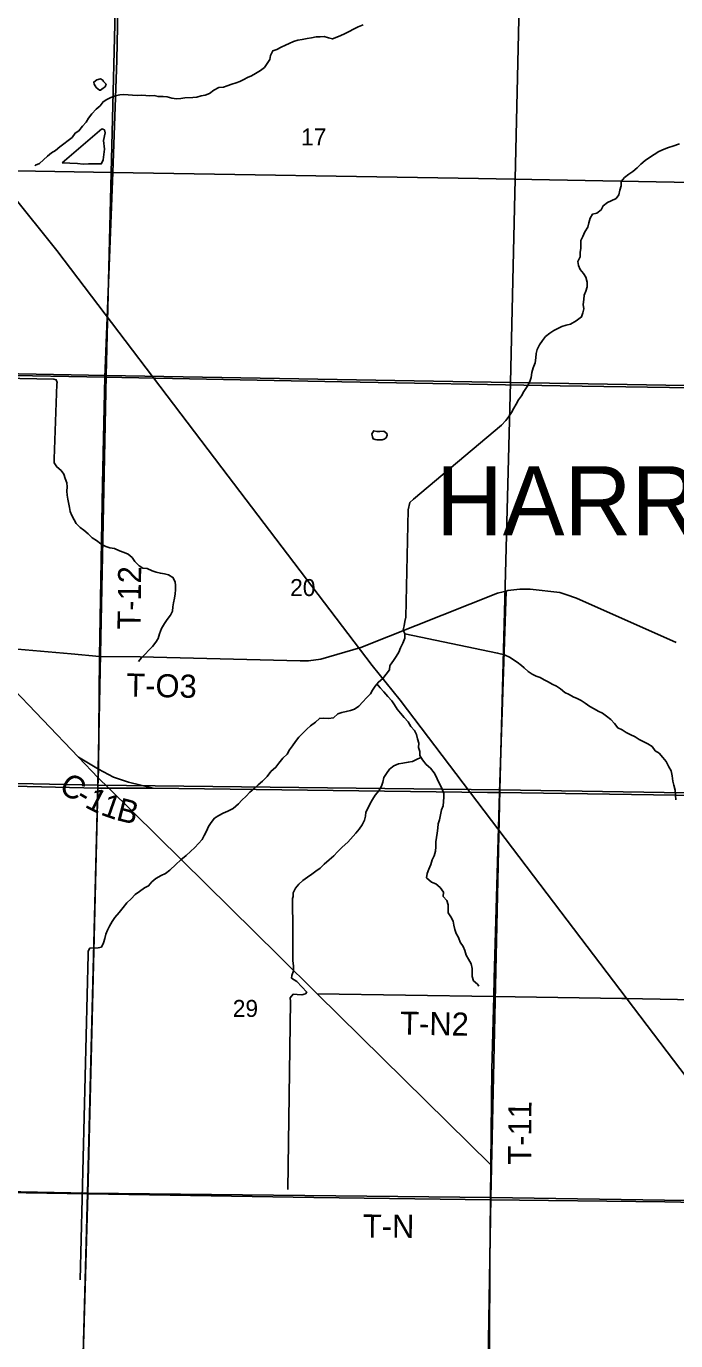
# Model space of a CAD drawing. Extents: x -6.2 to 37.4, y 0.2 to 22.2.
# Drawn here: x 3.302 to 4.101, y 15.692 to 17.311 of the extents above; entities that cross this region are included whole.
import ezdxf

# ---------------------------------------------------------------- set-up
doc = ezdxf.new("R2010")
doc.units = 0
for name, color, linetype in [('GM_X_County_Road', 7, 'Continuous'), ('GM_X_County_Road_Text', 7, 'Continuous'), ('GM_X_Minor_Lake', 7, 'Continuous'), ('GM_X_Minor_River', 7, 'Continuous'), ('GM_X_Rail_Line', 7, 'Continuous'), ('GM_X_Section', 7, 'Continuous'), ('GM_X_Section_Text', 7, 'Continuous'), ('GM_X_Township_Road', 7, 'Continuous'), ('GM_X_Township_Road_Text', 7, 'Continuous'), ('GM_X_Township_Text', 7, 'Continuous')]:
    doc.layers.add(name, color=color, linetype=linetype)

msp = doc.modelspace()

# ---------------------------------------------------------------- linework, layer by layer
at = {"layer": 'GM_X_County_Road'}
for p, q in [((3.3663, 16.4109), (3.3905, 16.3855)), ((3.3905, 16.3855), (3.4035, 16.3726)), ((3.4035, 16.3726), (3.458, 16.3725)), ((3.8731, 15.8656), (3.8734, 15.9087))]:
    msp.add_line(p, q, dxfattribs=at)
for points in [[(3.0857, 16.8847), (3.1487, 16.8834), (3.2649, 16.8811), (3.3987, 16.8787), (3.6901, 16.8729), (3.9588, 16.8683), (4.5241, 16.8594)], [(3.1449, 16.6386), (3.2339, 16.5486), (3.3663, 16.4109)], [(3.3663, 16.4109), (3.3907, 16.3961), (3.4094, 16.3862), (3.4278, 16.3798), (3.458, 16.3725)], [(3.3655, 15.368), (3.3645, 15.3789), (3.372, 15.6724), (3.3775, 15.8728), (3.3853, 16.1886), (3.3901, 16.3726), (3.3905, 16.3855), (3.3907, 16.3961)], [(2.8961, 16.3836), (2.9382, 16.3832), (3.3901, 16.3726), (3.4035, 16.3726)], [(3.4035, 16.3726), (3.6127, 16.166), (3.6599, 16.1194), (3.8734, 15.9087)], [(3.458, 16.3725), (3.8696, 16.3674), (3.8844, 16.3672), (4.209, 16.3625), (4.392, 16.3629), (4.5795, 16.3571), (4.5894, 16.3579), (4.6034, 16.3606), (4.6154, 16.3629), (4.6196, 16.3644), (4.6223, 16.366), (4.6318, 16.3752)], [(3.8714, 15.3654), (3.8691, 15.4916), (3.8708, 15.5012), (3.8761, 15.511), (3.8823, 15.5261), (3.8819, 15.5339), (3.8792, 15.5453), (3.8747, 15.561), (3.8723, 15.5724), (3.8714, 15.5899), (3.8725, 15.7871), (3.8731, 15.8656)]]:
    msp.add_lwpolyline(points, dxfattribs=at)
at = {"layer": 'GM_X_Minor_Lake'}
for p, q in [((3.3865, 17.2376), (3.388, 17.2357)), ((3.3947, 17.1845), (3.346, 17.143)), ((3.7331, 16.8018), (3.7399, 16.8018))]:
    msp.add_line(p, q, dxfattribs=at)
for points in [[(3.388, 17.2357), (3.3921, 17.2324), (3.3934, 17.2323), (3.3965, 17.2348), (3.3988, 17.2366), (3.4, 17.2396), (3.3967, 17.2431), (3.396, 17.2448), (3.3933, 17.2464), (3.3888, 17.2452), (3.3849, 17.2422), (3.3854, 17.2397), (3.3865, 17.2376)], [(3.346, 17.143), (3.3647, 17.1419), (3.372, 17.1412), (3.3783, 17.1416), (3.3855, 17.1416), (3.3942, 17.1415), (3.3952, 17.1435), (3.3966, 17.1464), (3.3982, 17.1596), (3.3971, 17.1704), (3.399, 17.1799), (3.3981, 17.1833), (3.396, 17.1843), (3.3947, 17.1845)], [(3.7399, 16.8018), (3.7425, 16.8023), (3.7447, 16.804), (3.7461, 16.8074), (3.7457, 16.8095), (3.742, 16.8124), (3.7371, 16.8119), (3.7335, 16.812), (3.7295, 16.8128), (3.7273, 16.8089), (3.7278, 16.8053), (3.7289, 16.8028), (3.7314, 16.802), (3.7331, 16.8018)]]:
    msp.add_lwpolyline(points, dxfattribs=at)
at = {"layer": 'GM_X_Minor_River'}
for points in [[(3.7165, 17.3127), (3.7102, 17.3104), (3.7044, 17.3073), (3.6991, 17.3048), (3.6935, 17.3018), (3.6888, 17.2996), (3.684, 17.2978), (3.6786, 17.2955), (3.6738, 17.2967), (3.6685, 17.2983), (3.6636, 17.2979), (3.6586, 17.298), (3.6527, 17.2968), (3.6474, 17.2959), (3.6412, 17.2947), (3.6362, 17.2939), (3.6309, 17.2923), (3.6255, 17.2899), (3.6208, 17.2879), (3.6156, 17.2854), (3.6102, 17.2824), (3.6053, 17.2806), (3.6025, 17.2752), (3.6018, 17.2701), (3.5985, 17.265), (3.595, 17.2602), (3.59, 17.2567)], [(3.59, 17.2567), (3.5839, 17.2528), (3.5791, 17.2499), (3.5743, 17.2481), (3.5695, 17.2455), (3.5648, 17.2431), (3.56, 17.2415), (3.5547, 17.2399), (3.5491, 17.2378), (3.5444, 17.236), (3.5389, 17.2355), (3.5327, 17.2322), (3.5273, 17.2283), (3.522, 17.2262), (3.5171, 17.2253), (3.5119, 17.2239), (3.507, 17.2232), (3.4968, 17.2227), (3.492, 17.222), (3.4867, 17.2218), (3.481, 17.2226), (3.4752, 17.2241), (3.4703, 17.2245), (3.4641, 17.2245), (3.4592, 17.2257), (3.454, 17.2253), (3.4489, 17.2257), (3.4438, 17.226), (3.4383, 17.2259), (3.4327, 17.2263), (3.4272, 17.2266), (3.4221, 17.2268), (3.4172, 17.2266), (3.4113, 17.2254), (3.4059, 17.2234), (3.4011, 17.2208), (3.3964, 17.2181), (3.3927, 17.2132), (3.3878, 17.2089), (3.3826, 17.2032), (3.3785, 17.1979), (3.3756, 17.1929), (3.3709, 17.1878), (3.3666, 17.1822), (3.3619, 17.1795), (3.3583, 17.1739), (3.3535, 17.1702), (3.3481, 17.1661), (3.343, 17.1624), (3.3378, 17.1582), (3.3328, 17.155), (3.328, 17.151), (3.3229, 17.1467), (3.3183, 17.1419), (3.3133, 17.1399), (3.3122, 17.1393)], [(4.1056, 17.1664), (4.0977, 17.1633), (4.0924, 17.1616), (4.0869, 17.1598), (4.0802, 17.1569), (4.0746, 17.153), (4.0689, 17.1495), (4.0637, 17.1458), (4.0583, 17.1412), (4.0535, 17.1367), (4.0485, 17.1323), (4.0435, 17.1288), (4.0383, 17.1247), (4.034, 17.1197), (4.0339, 17.1144), (4.0325, 17.1091), (4.031, 17.1036), (4.0277, 17.0988), (4.0218, 17.096), (4.017, 17.094), (4.012, 17.09), (4.0092, 17.0849), (4.0042, 17.081), (3.9989, 17.0798), (3.996, 17.0747), (3.9941, 17.0689), (3.9929, 17.0634), (3.9894, 17.058)], [(3.9894, 17.058), (3.987, 17.0522), (3.9844, 17.0471), (3.9842, 17.0376), (3.9835, 17.0323), (3.9834, 17.0272), (3.9808, 17.0214), (3.9815, 17.0164), (3.9837, 17.0116), (3.9875, 17.0066), (3.9907, 17.0018), (3.992, 16.9959), (3.9923, 16.99), (3.9905, 16.9849), (3.9885, 16.9797), (3.988, 16.9746), (3.9873, 16.9685), (3.988, 16.9628), (3.9869, 16.9579), (3.9851, 16.953), (3.9786, 16.9482), (3.9717, 16.9443), (3.9662, 16.9429), (3.961, 16.9413), (3.9562, 16.9386), (3.9511, 16.9364), (3.9463, 16.9331), (3.9407, 16.9288), (3.9372, 16.924), (3.9337, 16.9186), (3.9307, 16.9127), (3.9293, 16.9078), (3.929, 16.9025), (3.9281, 16.8963), (3.9255, 16.8903), (3.9241, 16.8846), (3.9234, 16.8784), (3.9214, 16.8733), (3.9182, 16.8675), (3.9143, 16.8613), (3.9112, 16.856), (3.9075, 16.851), (3.9049, 16.8455), (3.9021, 16.8405), (3.899, 16.8352), (3.8959, 16.8302), (3.8922, 16.8253), (3.8869, 16.8197)], [(3.0621, 16.8818), (3.3358, 16.8765), (3.3387, 16.8757), (3.3399, 16.8722), (3.3393, 16.8702), (3.3363, 16.7782)], [(3.8869, 16.8197), (3.7783, 16.7284), (3.774, 16.7243), (3.772, 16.7156), (3.7688, 16.5833)], [(3.3363, 16.7782), (3.3363, 16.7733), (3.3396, 16.7683), (3.3447, 16.764), (3.348, 16.7592), (3.3498, 16.754), (3.3517, 16.7487), (3.3522, 16.7438), (3.3517, 16.7386), (3.3522, 16.7335), (3.3528, 16.7284), (3.3549, 16.7181), (3.3557, 16.7133), (3.3581, 16.7084), (3.3606, 16.7032), (3.3632, 16.6984), (3.368, 16.6937), (3.3728, 16.6902), (3.3781, 16.6859), (3.3829, 16.6809), (3.3881, 16.6776), (3.3937, 16.6737), (3.3997, 16.6701), (3.4046, 16.6685), (3.4106, 16.6677), (3.4164, 16.6651), (3.4224, 16.6627), (3.4273, 16.6609), (3.4321, 16.6568), (3.4356, 16.6518), (3.4406, 16.6464), (3.4455, 16.6436), (3.4506, 16.6431), (3.4566, 16.6402), (3.4617, 16.6386), (3.4669, 16.6373), (3.4718, 16.6365), (3.4767, 16.6352), (3.4823, 16.6321), (3.4853, 16.6267), (3.4855, 16.622), (3.4856, 16.617), (3.4853, 16.6119), (3.4841, 16.6066), (3.483, 16.6009), (3.4822, 16.5958), (3.4817, 16.5907), (3.4795, 16.5857), (3.4754, 16.5802), (3.4719, 16.5752), (3.4682, 16.5694), (3.4659, 16.5626), (3.4643, 16.5571), (3.4612, 16.5523), (3.4571, 16.5472), (3.4527, 16.5424), (3.448, 16.5375), (3.4432, 16.5327), (3.4399, 16.5284)], [(3.7688, 16.5833), (3.7676, 16.5778), (3.7669, 16.5727), (3.7658, 16.5674), (3.7678, 16.5626), (3.7679, 16.5575), (3.7651, 16.5511), (3.7625, 16.5456), (3.7602, 16.54), (3.7572, 16.5349), (3.7537, 16.5297), (3.7496, 16.5241), (3.7493, 16.5235)], [(3.7678, 16.5626), (3.882, 16.5389), (3.8903, 16.5368), (3.8972, 16.5334), (3.9028, 16.5299), (3.906, 16.5276), (3.9112, 16.5237), (3.9145, 16.5206)], [(3.7493, 16.5235), (3.7487, 16.5184), (3.7448, 16.513), (3.7406, 16.5077), (3.7352, 16.5033), (3.7313, 16.4984), (3.7279, 16.4934), (3.7253, 16.4886), (3.7206, 16.4838), (3.7161, 16.4788), (3.711, 16.4734), (3.7057, 16.4698), (3.7008, 16.4684), (3.6956, 16.467), (3.6901, 16.4659), (3.6851, 16.4643), (3.68, 16.4593), (3.6737, 16.4582), (3.6679, 16.4589), (3.6626, 16.4585), (3.6579, 16.4537), (3.6518, 16.4493), (3.647, 16.4451), (3.6421, 16.4405), (3.6372, 16.4353), (3.6331, 16.43), (3.6297, 16.4247), (3.6257, 16.4199), (3.6229, 16.4143), (3.6177, 16.4095), (3.6127, 16.4032), (3.609, 16.3984), (3.6029, 16.3929), (3.5982, 16.3868), (3.5927, 16.381), (3.5871, 16.3766), (3.5822, 16.372), (3.577, 16.3675), (3.5723, 16.3627), (3.567, 16.3579), (3.5629, 16.3531), (3.5566, 16.3477), (3.5501, 16.3443), (3.5441, 16.3418), (3.5389, 16.339), (3.5337, 16.3355), (3.5296, 16.3301), (3.5262, 16.3253), (3.5236, 16.3195), (3.5207, 16.3143), (3.5185, 16.3094), (3.5138, 16.3044), (3.5095, 16.2994), (3.504, 16.2946), (3.4988, 16.2897), (3.4922, 16.2842), (3.4861, 16.2786), (3.4785, 16.2715), (3.4731, 16.2674), (3.4677, 16.2649), (3.4615, 16.2613), (3.4565, 16.2573), (3.4523, 16.2523), (3.4473, 16.2498), (3.4411, 16.2452), (3.4359, 16.2414), (3.431, 16.2362), (3.4257, 16.2313), (3.4212, 16.2257), (3.4161, 16.2196), (3.4108, 16.2133), (3.4076, 16.2082), (3.4042, 16.2027), (3.402, 16.1978), (3.3997, 16.1927), (3.3984, 16.1876), (3.3971, 16.1822), (3.3943, 16.1768), (3.3905, 16.1757)], [(3.9145, 16.5206), (3.9195, 16.5161), (3.9243, 16.5129), (3.9292, 16.5105), (3.9343, 16.5087), (3.9393, 16.506), (3.9442, 16.5036), (3.9492, 16.5006), (3.9544, 16.4984), (3.9594, 16.4948), (3.9648, 16.4905), (3.9699, 16.4879), (3.9749, 16.4851), (3.9798, 16.483), (3.9846, 16.4804), (3.9898, 16.4772), (3.9956, 16.4731), (4.0008, 16.4703), (4.0058, 16.4675), (4.0111, 16.465), (4.0159, 16.4611), (4.0213, 16.457), (4.0259, 16.4521), (4.0297, 16.4468), (4.0351, 16.4444), (4.0401, 16.4412), (4.0452, 16.4388), (4.0511, 16.4356), (4.0562, 16.4326), (4.061, 16.43), (4.0668, 16.427), (4.072, 16.424), (4.076, 16.4185), (4.0809, 16.4156), (4.0853, 16.4105), (4.0893, 16.4054), (4.0927, 16.3989), (4.0954, 16.3939), (4.0969, 16.3876), (4.0977, 16.3811), (4.0988, 16.3761), (4.1006, 16.37), (4.1008, 16.3639), (4.1011, 16.358)], [(3.7334, 16.5011), (3.7374, 16.496), (3.7418, 16.4911), (3.747, 16.4853), (3.7516, 16.4802), (3.7552, 16.4752), (3.7585, 16.47), (3.7625, 16.4649), (3.7671, 16.4595), (3.772, 16.4544), (3.7753, 16.4486), (3.7795, 16.4435), (3.7822, 16.4385), (3.7835, 16.4334), (3.7849, 16.428), (3.7845, 16.4227), (3.7861, 16.4177), (3.7861, 16.4128), (3.7894, 16.4074), (3.7941, 16.4017), (3.7995, 16.3972), (3.8039, 16.3916), (3.8062, 16.3868), (3.8089, 16.381), (3.8116, 16.376), (3.8137, 16.3712), (3.8156, 16.3662), (3.8159, 16.3613), (3.8153, 16.3563), (3.8148, 16.351), (3.8129, 16.3458), (3.8116, 16.3396), (3.8103, 16.3337), (3.8086, 16.3285), (3.8083, 16.3232), (3.8075, 16.3173), (3.8066, 16.312), (3.8059, 16.3063), (3.8059, 16.3003), (3.8054, 16.295), (3.804, 16.2893), (3.8016, 16.2841), (3.7997, 16.2784), (3.7973, 16.2728), (3.7952, 16.2674), (3.7945, 16.2623), (3.8004, 16.2568), (3.806, 16.2547), (3.8112, 16.2502), (3.8154, 16.2444), (3.8151, 16.2393), (3.8193, 16.234), (3.8212, 16.2287), (3.8212, 16.2239), (3.8211, 16.2192), (3.8243, 16.214), (3.8274, 16.2087), (3.8282, 16.2038), (3.8292, 16.1986), (3.8309, 16.1937), (3.834, 16.1888), (3.8359, 16.1829), (3.8397, 16.1775), (3.8417, 16.1727), (3.8432, 16.1667), (3.8463, 16.1619), (3.8492, 16.1563), (3.8507, 16.1506), (3.8508, 16.1407), (3.8523, 16.1353), (3.8571, 16.1312), (3.8588, 16.1287)], [(3.7876, 16.4104), (3.782, 16.408), (3.7772, 16.4056), (3.7719, 16.4045), (3.7654, 16.4035), (3.7599, 16.4025), (3.7543, 16.4001), (3.7488, 16.3958), (3.7453, 16.3908), (3.7419, 16.3856), (3.7406, 16.38), (3.7391, 16.3751), (3.7357, 16.3691), (3.7312, 16.3641), (3.7278, 16.3585), (3.725, 16.3535), (3.7228, 16.3484), (3.7199, 16.343), (3.7192, 16.3379), (3.7181, 16.333), (3.7151, 16.3272), (3.7117, 16.3222), (3.7074, 16.3172), (3.6976, 16.3061), (3.6908, 16.3), (3.6849, 16.2941), (3.6802, 16.2891), (3.6748, 16.2843), (3.6685, 16.2788), (3.6635, 16.2742), (3.6582, 16.2702), (3.6534, 16.2668), (3.648, 16.2631), (3.6423, 16.2587), (3.6375, 16.2543), (3.6333, 16.2495), (3.6303, 16.2437), (3.6302, 16.239), (3.6297, 16.2365)], [(3.6297, 16.2365), (3.6299, 16.197), (3.6301, 16.16), (3.6306, 16.1538), (3.6306, 16.1477), (3.6288, 16.142), (3.6283, 16.1386), (3.635, 16.1345), (3.6471, 16.1214), (3.6455, 16.1194), (3.6411, 16.1182), (3.6353, 16.1185), (3.6302, 16.1187), (3.6268, 16.1142), (3.627, 16.1097), (3.6239, 15.8781)], [(3.3905, 16.1757), (3.3799, 16.1753), (3.3779, 16.1719), (3.3779, 16.1676), (3.3681, 15.7669)]]:
    msp.add_lwpolyline(points, dxfattribs=at)
at = {"layer": 'GM_X_Rail_Line'}
msp.add_lwpolyline([(4.5158, 15.4915), (4.3437, 15.7115), (4.1554, 15.9622), (3.9428, 16.2424), (3.762, 16.4811), (3.7277, 16.5237), (3.5427, 16.767), (3.3395, 17.0349), (3.2833, 17.105), (3.256, 17.1307), (3.234, 17.1476), (3.2008, 17.17), (3.169, 17.1865), (3.1405, 17.1966), (3.0947, 17.2096), (3.0275, 17.2242), (2.9204, 17.2492), (2.7843, 17.2813), (2.7538, 17.2895), (2.7431, 17.2937)], dxfattribs=at)
at = {"layer": 'GM_X_Section'}
for points in [[(2.9129, 17.3873), (3.4123, 17.3806), (3.4002, 16.8809), (2.904, 16.8903), (2.9126, 17.3784)], [(3.4123, 17.3806), (3.9091, 17.3739), (3.8978, 16.8723), (3.4002, 16.8809)], [(3.9091, 17.3739), (4.4109, 17.3678), (4.4001, 16.8637), (3.8978, 16.8723)], [(2.904, 16.8903), (3.4002, 16.8809), (3.3899, 16.3761), (2.8932, 16.3866), (2.9037, 16.8867)], [(3.8978, 16.8723), (3.8845, 16.3704), (3.3899, 16.3761), (3.4002, 16.8809)], [(4.4001, 16.8637), (4.3906, 16.3625), (3.8845, 16.3704), (3.8978, 16.8723)], [(2.8932, 16.3866), (3.3899, 16.3761), (3.3774, 15.8739), (2.8837, 15.8834), (2.8929, 16.3815)], [(3.3899, 16.3761), (3.8845, 16.3704), (3.8735, 15.8683), (3.3774, 15.8739)], [(4.3906, 16.3625), (4.3809, 15.8604), (3.8735, 15.8683), (3.8845, 16.3704)], [(2.8837, 15.8834), (3.3774, 15.8739), (3.3638, 15.3703), (2.8728, 15.3758), (2.8834, 15.88)], [(3.3774, 15.8739), (3.8735, 15.8683), (3.8652, 15.3662), (3.3746, 15.3703), (3.3638, 15.3703)], [(3.8735, 15.8683), (4.3809, 15.8604), (4.3675, 15.3588), (3.8718, 15.3661), (3.8652, 15.3662)]]:
    msp.add_lwpolyline(points, close=True, dxfattribs=at)
at = {"layer": 'GM_X_Township_Road'}
for p, q in [((3.2488, 17.1339), (3.4085, 17.1308)), ((3.3987, 16.8787), (3.4085, 17.1308)), ((3.8844, 16.3672), (3.8923, 16.6154)), ((3.6599, 16.1194), (3.8771, 16.116))]:
    msp.add_line(p, q, dxfattribs=at)
for points in [[(3.4085, 17.1308), (3.4135, 17.2692), (3.4179, 17.4978)], [(3.4085, 17.1308), (3.8585, 17.1234), (4.3619, 17.1141), (4.5297, 17.1107), (4.5446, 17.1104)], [(3.3907, 16.3961), (3.3921, 16.5348), (3.3958, 16.7474), (3.3987, 16.8787)], [(3.2339, 16.5486), (3.3573, 16.538), (3.3921, 16.5348), (3.4419, 16.5344), (3.6388, 16.5294), (3.6494, 16.5293), (3.6644, 16.5314), (3.7137, 16.5457), (3.8816, 16.6127), (3.8888, 16.6145), (3.8923, 16.6154)], [(3.8923, 16.6154), (3.8945, 16.616), (3.9093, 16.6178), (3.9222, 16.6175), (3.9587, 16.6134), (3.9661, 16.6112), (3.9789, 16.6066), (4.1015, 16.5518)], [(3.8734, 15.9087), (3.875, 16.0262), (3.8771, 16.116), (3.8776, 16.1383), (3.8844, 16.3672)], [(3.8771, 16.116), (4.035, 16.1134), (4.0384, 16.1133)], [(4.0384, 16.1133), (4.1467, 16.1116), (4.3855, 16.1068)], [(2.8845, 15.8798), (2.886, 15.8803), (2.8961, 15.8805), (3.3775, 15.8728)], [(3.3775, 15.8728), (3.6556, 15.8682), (3.8731, 15.8656)], [(3.8731, 15.8656), (4.0878, 15.8629), (4.2259, 15.8602)]]:
    msp.add_lwpolyline(points, dxfattribs=at)

# ---------------------------------------------------------------- texts
at = {"layer": 'GM_X_County_Road_Text'}
for s, rotation, p in [('C', 327.9371, (3.3405, 16.3695)), ('1', 332.668, (3.3726, 16.3499)), ('-', 329.6094, (3.3611, 16.3566)), ('1', 340.6949, (3.3921, 16.3402)), ('B', 345.8111, (3.4113, 16.3336))]:
    msp.add_text(s, height=0.0284, rotation=rotation, dxfattribs=at).set_placement(p)
at = {"layer": 'GM_X_Section_Text'}
for s, p in [('17', (3.64, 17.1642)), ('20', (3.6266, 16.6092)), ('29', (3.556, 16.0908))]:
    msp.add_text(s, height=0.02093, rotation=0, dxfattribs=at).set_placement(p)
at = {"layer": 'GM_X_Township_Road_Text'}
for s, rotation, p in [('T-12', 89.2917, (3.4424, 16.5677)), ('T-O3', 358.7488, (3.4248, 16.4856)), ('T-N2', 359.051, (3.7619, 16.069)), ('T-11', 89.6465, (3.9232, 15.9088)), ('T-N', 359.588, (3.7161, 15.8191))]:
    msp.add_text(s, height=0.02841, rotation=rotation, dxfattribs=at).set_placement(p)
at = {"layer": 'GM_X_Township_Text'}
msp.add_text('HARRISON', height=0.08523, rotation=0, dxfattribs=at).set_placement((3.806, 16.6839))

doc.saveas('drawing.dxf')
